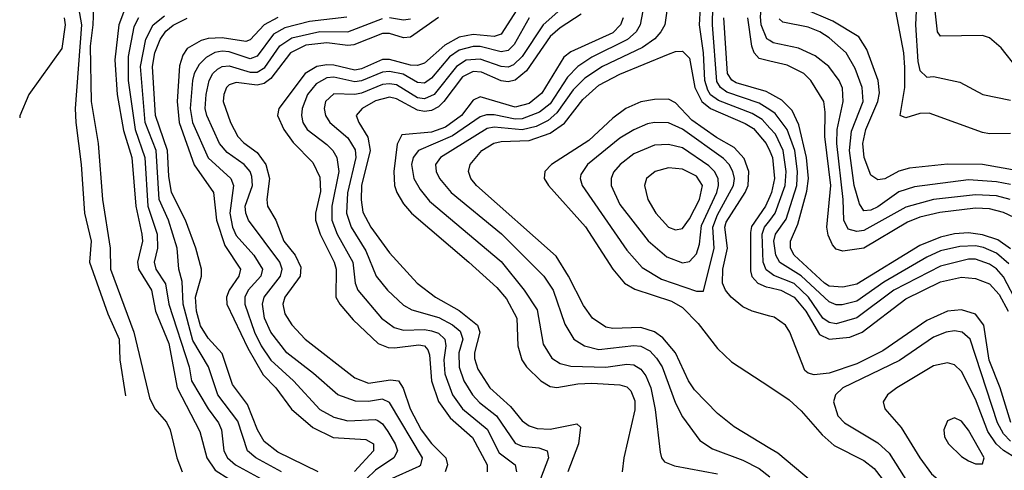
# Model space of a CAD drawing. Header units: inches. Extents: x 990535 to 1117859, y 769386 to 892122.
# Tile 305 of 656: x 1067850 to 1070673, y 771494 to 772784. Entities that reach past the tile are written whole.
import ezdxf

# ---------------------------------------------------------------- set-up
doc = ezdxf.new("R2010")
doc.units = ezdxf.units.IN
doc.header["$MEASUREMENT"] = 0
doc.layers.add('B0767', color=7, linetype='Continuous')
doc.layers.add('B0777', color=7, linetype='Continuous')

msp = doc.modelspace()

# ---------------------------------------------------------------- linework, layer by layer
at = {"layer": 'B0767', "color": 5}
for points, elevation in [([(1070000, 772525.9), (1069970, 772545.6), (1069877.1, 772577.1), (1069858.8, 772590), (1069847.9, 772607.9), (1069836.1, 772770), (1069838.8, 772930)], 3440), ([(1070000, 772724.7), (1069991.8, 772730), (1069975.4, 772770), (1069973.7, 772793.7), (1069981.6, 772870), (1070000, 772927.7)], 3360), ([(1068062.8, 772870), (1068059.7, 772770), (1068051.6, 772708.4), (1068054.3, 772550), (1068075, 772430), (1068086.9, 772270), (1068108.8, 772130), (1068109.6, 772070), (1068176.9, 771890), (1068221.4, 771701.4), (1068237.1, 771670), (1068270, 771631.5), (1068280.5, 771610), (1068300.5, 771530), (1068315.4, 771490)], 3080), ([(1069311.4, 772870), (1069230, 772742.8), (1069210, 772736.4), (1069150, 772742.5), (1069110, 772734.5), (1069068.2, 772711.8), (1069010, 772660.2), (1068990, 772653.3), (1068970, 772654.5), (1068910, 772670.7), (1068890, 772670.5), (1068830, 772643.4), (1068810, 772639.5), (1068750, 772654.4), (1068730, 772655.7), (1068701.3, 772650), (1068668.2, 772630), (1068592.7, 772530), (1068588.9, 772510), (1068606.4, 772470), (1068633.2, 772433.2), (1068690, 772375.3), (1068710, 772333.8), (1068712.4, 772292.4), (1068697.7, 772230), (1068697.8, 772210), (1068710.8, 772170), (1068751.1, 772090), (1068756.6, 772070), (1068755.5, 771990), (1068767, 771970), (1068805.2, 771925.2), (1068877, 771857), (1068905.9, 771845.9), (1068924.6, 771844.6), (1068993.6, 771853.6), (1069010.5, 771850.5), (1069019.4, 771839.4), (1069024.6, 771824.6), (1069030.1, 771749.9), (1069050.7, 771690.7), (1069083.9, 771643.9), (1069148, 771588), (1069189.5, 771510), (1069190.1, 771490)], 3320), ([(1070000, 772474.2), (1069978.3, 772498.3), (1069950, 772516.3), (1069852.8, 772552.8), (1069830, 772569.7), (1069822.4, 772582.4), (1069813.5, 772610), (1069809.8, 772689.8), (1069798.5, 772770), (1069804.6, 772870)], 3460), ([(1068018, 772818), (1068027.1, 772770), (1068009, 772530), (1068010.1, 772490), (1068026.1, 772370), (1068035.8, 772230), (1068054.1, 772150), (1068049.2, 772090), (1068102, 771942), (1068134.7, 771870), (1068136.8, 771810), (1068153, 771706.9)], 3060), ([(1068150, 772813.1), (1068133.4, 772770), (1068122.7, 772670), (1068128.9, 772570), (1068146.8, 772466.8), (1068170.6, 772390), (1068182.1, 772250), (1068199.9, 772170), (1068201.9, 772150), (1068187.5, 772090), (1068190.3, 772070), (1068227.1, 772010), (1068238.5, 771950), (1068277.4, 771857.5), (1068300.6, 771730), (1068365.6, 771605.6), (1068386.4, 771530), (1068410, 771494.8), (1068449.2, 771470)], 3120), ([(1069418.5, 772830), (1069350, 772769.9), (1069290, 772678.7), (1069265, 772655), (1069250, 772648.9), (1069230, 772650.4), (1069170, 772671.3), (1069130, 772668.8), (1069101.9, 772650), (1069037.8, 772570), (1069010, 772557.5), (1068990, 772560.9), (1068930, 772597.6), (1068910, 772600.9), (1068890, 772598.7), (1068830, 772574.1), (1068810, 772570.3), (1068750, 772572.2), (1068726.6, 772550), (1068722.7, 772530), (1068726, 772510), (1068739, 772490), (1068790, 772446), (1068811.4, 772411.4), (1068812.9, 772390), (1068789, 772289), (1068786.3, 772230), (1068799.7, 772190), (1068842.1, 772122.1), (1068871.3, 772050), (1068903.9, 772010), (1068950, 771967), (1068973.5, 771953.5), (1069051.5, 771931.5), (1069090, 771910.8), (1069112.6, 771892.6), (1069119.8, 771870), (1069109, 771830), (1069109.3, 771789.3), (1069122.7, 771750), (1069147.6, 771710), (1069168.1, 771688.1), (1069216.6, 771650), (1069270, 771571.3), (1069290, 771562.8), (1069337.9, 771557.9), (1069361.6, 771550), (1069365.7, 771530), (1069342.9, 771470)], 3360), ([(1069635.7, 772810), (1069628.6, 772770), (1069617.4, 772750), (1069592.6, 772727.4), (1069490, 772677), (1069449.6, 772650.4), (1069420.4, 772619.6), (1069370, 772543.9), (1069340.2, 772519.8), (1069290, 772500.9), (1069270, 772500), (1069210, 772512.5), (1069187.8, 772512.2), (1069170, 772506.3), (1069090, 772452), (1068993, 772410), (1068978, 772390), (1068972.7, 772370), (1068979.7, 772330), (1068997.9, 772297.9), (1069024.9, 772264.9), (1069230, 772091.8), (1069296.2, 772010), (1069333.1, 771953.1), (1069350, 771855.3), (1069375, 771815), (1069399.4, 771799.4), (1069430, 771792.6), (1069530, 771789.1), (1069590, 771797.8), (1069610, 771795.7), (1069630, 771783.8), (1069644.5, 771764.5), (1069659.5, 771730), (1069671.5, 771668.5), (1069685.5, 771545.5), (1069689.5, 771529.5), (1069698.5, 771518.5), (1069726.9, 771506.9), (1069850, 771484)], 3440), ([(1069705.1, 772810), (1069699.2, 772770), (1069687.7, 772750), (1069670.1, 772730), (1069635.5, 772704.5), (1069520.7, 772650), (1069470, 772617.4), (1069436.8, 772583.2), (1069390, 772517.5), (1069364.5, 772495.5), (1069330, 772478.3), (1069290.5, 772469.5), (1069210, 772476.7), (1069190, 772472.8), (1069055.6, 772390), (1069042.1, 772370), (1069043.4, 772350), (1069053, 772330), (1069086.6, 772290), (1069231.4, 772171.4), (1069352.5, 772050), (1069379.4, 772010), (1069412.4, 771912.4), (1069438.3, 771870), (1069469.3, 771850), (1069510, 771840.1), (1069610, 771851.9), (1069630, 771849.2), (1069655.8, 771835.8), (1069675.6, 771815.6), (1069691.2, 771790), (1069730, 771686.5), (1069750, 771646.7), (1069799.3, 771579.3), (1069835.8, 771555.8), (1069922.7, 771522.7), (1069970, 771498.9), (1070000, 771475.1)], 3460), ([(1067976.8, 772790), (1067980.1, 772770), (1067970, 772702), (1067875.5, 772570), (1067850, 772508.7), (1067849.5, 772503.9)], 3040), ([(1068190.1, 772790), (1068176.4, 772763.6), (1068161, 772679), (1068161, 772610), (1068180.4, 772470), (1068208.7, 772390), (1068217.4, 772250), (1068243.4, 772170), (1068244.7, 772130), (1068235.1, 772090), (1068240.2, 772070), (1068267.8, 772027.8), (1068277.5, 771970), (1068335.2, 771790), (1068342, 771750), (1068389.9, 771669.9), (1068419.9, 771630), (1068428.5, 771610), (1068434.4, 771550), (1068444.9, 771530), (1068468.7, 771510), (1068541.7, 771470)], 3140), ([(1068600.3, 771490), (1068526.2, 771530), (1068502.9, 771550), (1068474.5, 771634.5), (1068418.1, 771710), (1068390.7, 771790), (1068346, 771866), (1068317.9, 771970), (1068315.1, 772035.1), (1068305.5, 772070), (1068301, 772130), (1068276.6, 772210), (1068249.5, 772270), (1068241, 772410), (1068209.5, 772490), (1068196.1, 772650), (1068210.8, 772729.2), (1068232.4, 772770), (1068264.4, 772795.6)], 3160), ([(1068705.1, 771490), (1068590, 771546.4), (1068550, 771576.9), (1068531.4, 771610), (1068502.6, 771682.6), (1068460, 771740), (1068430, 771828.7), (1068390, 771872.9), (1068368.1, 771908.1), (1068356.9, 771950), (1068353.4, 771990), (1068370.8, 772050), (1068371.1, 772070), (1068354.7, 772130), (1068325, 772210), (1068284.5, 772290), (1068276.7, 772336.7), (1068273, 772410), (1068238.9, 772510), (1068230.2, 772650), (1068237.1, 772690), (1068252.2, 772727.8), (1068268.6, 772751.4), (1068290, 772769.3), (1068330, 772788.7)], 3180), ([(1068589.3, 772790.7), (1068550.4, 772769.6), (1068510, 772727), (1068497.6, 772722.4), (1068430, 772732.6), (1068390, 772730.6), (1068370, 772725), (1068330, 772701.7), (1068317.1, 772682.9), (1068307.4, 772652.6), (1068301.3, 772550), (1068306.4, 772490), (1068350, 772368.6), (1068405.2, 772290), (1068414.1, 772210), (1068438.1, 772138.1), (1068482.4, 772070), (1068477.7, 772050), (1068449.8, 772010), (1068442.6, 771990), (1068443.6, 771970), (1068503.5, 771843.5), (1068547.8, 771767.8), (1068583.8, 771730), (1068629.2, 771669.2), (1068690, 771616.2), (1068748.1, 771588.1), (1068841.8, 771581.8), (1068863.9, 771570), (1068863.5, 771550), (1068809, 771491)], 3220), ([(1068787.8, 772792.2), (1068680.5, 772779.5), (1068610, 772760.9), (1068577.3, 772742.7), (1068530, 772680.4), (1068510, 772672.7), (1068450, 772692.2), (1068430, 772694.8), (1068409.1, 772690.9), (1068384, 772676), (1068363.9, 772656.1), (1068349.3, 772630.7), (1068344.8, 772610), (1068338.2, 772530), (1068344.9, 772490), (1068390, 772389.3), (1068455.1, 772330), (1068462.8, 772310), (1068451.9, 772230), (1068459.8, 772190), (1068470, 772166.2), (1068520.8, 772110), (1068545.8, 772070), (1068541.3, 772050), (1068504.6, 772010), (1068495.2, 771990), (1068494.6, 771970), (1068522.7, 771890), (1068542, 771850), (1068570, 771809.1), (1068634.1, 771750), (1068710, 771668.1), (1068750, 771645.9), (1068790, 771635.6), (1068870, 771639.4), (1068876.4, 771636.4), (1068890, 771627.4), (1068905, 771605), (1068926.1, 771570), (1068932.7, 771550), (1068922.6, 771530), (1068870, 771494.4), (1068843.6, 771470)], 3240), ([(1068910, 771467.6), (1068994.6, 771505.4), (1068999.9, 771510), (1069004.9, 771530), (1068910, 771688), (1068890, 771697.5), (1068850, 771690.8), (1068811.9, 771691.9), (1068761.5, 771710), (1068691.5, 771771.5), (1068615.7, 771830), (1068570, 771889.6), (1068551.9, 771930), (1068545.4, 771970), (1068550.6, 771990), (1068597.5, 772050), (1068602, 772070), (1068595.1, 772090), (1068505.6, 772210), (1068497.8, 772230), (1068496.4, 772250), (1068516.6, 772310), (1068515.5, 772335.5), (1068510.2, 772350.2), (1068493.2, 772370), (1068444.3, 772404.3), (1068422.8, 772430), (1068385.7, 772510), (1068381.1, 772530), (1068383.9, 772570), (1068393.2, 772610), (1068403.6, 772630), (1068417, 772643), (1068430, 772650.9), (1068450, 772652.5), (1068510, 772634.6), (1068530, 772634.1), (1068552, 772648), (1068595.5, 772710), (1068630, 772732.4), (1068710, 772750.3), (1068790, 772750), (1068890, 772787.5)], 3260), ([(1069050, 772790.7), (1068970, 772734), (1068950, 772732.7), (1068910, 772745.3), (1068890, 772744.9), (1068807.4, 772712.6), (1068790, 772710.4), (1068730, 772718.4), (1068670, 772711.4), (1068625.9, 772690), (1068570, 772616.5), (1068550, 772602.1), (1068530, 772597.4), (1068470, 772604.5), (1068450, 772597.7), (1068442.8, 772590), (1068434.4, 772570), (1068433, 772550), (1068453.7, 772490), (1068474.8, 772450), (1068491.9, 772431.9), (1068530, 772404.1), (1068555, 772370), (1068566.2, 772330), (1068557.9, 772270), (1068560.3, 772250), (1068583.5, 772210), (1068606.9, 772150), (1068639.6, 772110), (1068655.7, 772075.7), (1068653.3, 772050), (1068610.1, 771990), (1068603.9, 771970), (1068610, 771941.7), (1068630, 771910.7), (1068667.8, 771870), (1068810, 771758.6), (1068850, 771743.9), (1068913.1, 771753.1), (1068935.7, 771750), (1068948.8, 771728.8), (1068968.9, 771670), (1069000.5, 771610), (1069030, 771570.7), (1069071.3, 771530), (1069075.9, 771510), (1069069.7, 771490)], 3280), ([(1069310.3, 772789.6), (1069266.8, 772713.2), (1069250, 772696.6), (1069230, 772692.5), (1069170, 772707.3), (1069150, 772707.7), (1069110, 772697.4), (1069082, 772678), (1069030, 772617.1), (1069010, 772603), (1068990, 772604.5), (1068948.8, 772628.8), (1068910, 772636.5), (1068890, 772634.6), (1068830, 772609.1), (1068810, 772606.5), (1068750, 772619.7), (1068730, 772618), (1068699.3, 772600.7), (1068674.7, 772570), (1068659.2, 772530), (1068657.6, 772510), (1068661.7, 772490), (1068673.3, 772470), (1068730, 772426.9), (1068747.2, 772410), (1068759.2, 772390), (1068764.9, 772350), (1068744.9, 772250), (1068744.9, 772210), (1068759.7, 772170), (1068804.6, 772090), (1068811.7, 772030), (1068818.8, 772010), (1068887.3, 771930), (1068922.8, 771902.8), (1068950, 771895.5), (1069010, 771897.2), (1069030, 771893.5), (1069050, 771887.2), (1069068.4, 771870), (1069071.5, 771850), (1069065.8, 771810), (1069068.6, 771770), (1069090.8, 771710), (1069119, 771670), (1069190, 771611.5), (1069224.1, 771544.1), (1069270.5, 771510), (1069273.9, 771490)], 3340), ([(1069459.6, 772800.4), (1069399.2, 772760.8), (1069370, 772735.9), (1069302.4, 772637.6), (1069270, 772611.1), (1069250, 772606.5), (1069230, 772609.2), (1069174, 772634), (1069150, 772636), (1069119.1, 772620.9), (1069065.3, 772550), (1069050, 772534.9), (1069030, 772524.6), (1069010, 772522), (1068990, 772525.6), (1068930, 772557.9), (1068910, 772562.5), (1068870, 772551.9), (1068831.1, 772530), (1068814.7, 772510), (1068821.7, 772490), (1068847.8, 772447.8), (1068854.3, 772410), (1068829.7, 772310), (1068828.8, 772268.8), (1068833.7, 772233.7), (1068856.5, 772190), (1068910, 772116.4), (1068989.6, 772030), (1069042.1, 771990), (1069110, 771951.3), (1069161.8, 771910), (1069168.8, 771890), (1069153.8, 771830), (1069154, 771814), (1069163.2, 771783.2), (1069197.1, 771730), (1069256.6, 771676.6), (1069290, 771635.9), (1069310, 771621.1), (1069333.3, 771613.3), (1069370, 771611.9), (1069447.3, 771627.3), (1069457.4, 771617.4), (1069451.3, 771570), (1069421.3, 771490)], 3380), ([(1068910, 772790.4), (1068950, 772784), (1068970, 772787.1)], 3260), ([(1069579.6, 772790), (1069571.7, 772770), (1069550, 772747.3), (1069430, 772692), (1069410, 772676.8), (1069346.3, 772573.7), (1069310, 772544.1), (1069270, 772534.3), (1069170, 772563.7), (1069150, 772554.3), (1069116, 772510), (1069070, 772477.1), (1069030, 772462.5), (1068945.2, 772454.8), (1068932.2, 772427.8), (1068922, 772350), (1068923.9, 772310), (1068930.7, 772290), (1068950, 772257.1), (1068973.2, 772230), (1069136.9, 772090), (1069217.2, 772017.2), (1069245, 771985), (1069275.1, 771930), (1069277.5, 771850), (1069288.8, 771810), (1069302.5, 771790), (1069343.4, 771750), (1069370, 771734.3), (1069390, 771731.1), (1069450, 771742), (1069490, 771743.4), (1069570, 771738.5), (1069590, 771733.2), (1069601.9, 771721.9), (1069612.8, 771692.8), (1069612.9, 771667.1), (1069581.8, 771530), (1069577.2, 771490)], 3420), ([(1070000, 772573.1), (1069990, 772578.5), (1069903.4, 772603.4), (1069890.9, 772610.9), (1069879, 772630), (1069868.8, 772790)], 3420), ([(1070000, 772666), (1069970, 772673), (1069954.9, 772690), (1069948.4, 772708.4), (1069936.9, 772790)], 3380), ([(1070000, 771556.7), (1069898.3, 771618.3), (1069850, 771657.1), (1069784.4, 771724.4), (1069767.4, 771750), (1069729.4, 771830), (1069693.8, 771873.8), (1069670, 771890.1), (1069630, 771903.2), (1069550, 771900.1), (1069530, 771903.7), (1069492.2, 771930), (1069466.4, 771966.4), (1069423.4, 772050), (1069387.3, 772107.3), (1069158.9, 772310), (1069143, 772330), (1069136.4, 772350), (1069140.8, 772370), (1069174.5, 772410), (1069209.1, 772430.9), (1069230, 772435.8), (1069310, 772438.8), (1069370, 772459.8), (1069411.8, 772488.2), (1069464, 772555.9), (1069510, 772596.9), (1069570, 772628.4), (1069710, 772685.6), (1069730, 772693.4), (1069750, 772694.4), (1069770, 772674.7), (1069784.8, 772590), (1069805.6, 772550), (1069830.1, 772530.1), (1069930, 772487.3), (1069953, 772473), (1069990.1, 772430.1), (1070000, 772407.8)], 3480), ([(1070000, 771935.8), (1069950, 771949.5), (1069922.4, 771962.4), (1069889.4, 771989.4), (1069873.3, 772010), (1069865, 772030), (1069865.6, 772070), (1069879.2, 772130), (1069871.7, 772190), (1069875.5, 772204.5), (1069930, 772289.4), (1069938.1, 772310), (1069939.8, 772350), (1069927.1, 772387.1), (1069898.1, 772418.1), (1069847, 772447), (1069776.9, 772496.9), (1069730, 772546.8), (1069710, 772556.5), (1069670, 772556.3), (1069630, 772548.9), (1069587.3, 772530), (1069550, 772502.8), (1069481.2, 772438.8), (1069374.1, 772370), (1069355, 772350), (1069353.5, 772330), (1069365.7, 772310), (1069471.7, 772191.7), (1069550.5, 772070), (1069583.3, 772030), (1069613.1, 772013.1), (1069718, 771978), (1069750, 771959.9), (1069794.4, 771914.4), (1069850, 771842.8), (1069890, 771805.1), (1070000, 771732.9)], 3520), ([(1070000, 772278), (1069988.2, 772250), (1069947.6, 772192.4), (1069944.8, 772175.2), (1069945.1, 772065.1), (1069949, 772049), (1069965.6, 772030), (1069990, 772019.5), (1070000, 772017.2)], 3480), ([(1070000, 772060.7), (1069990, 772067.8), (1069981.6, 772090), (1069978.1, 772170), (1069984.8, 772190), (1070000, 772209.6)], 3460)]:
    msp.add_lwpolyline(points, dxfattribs=dict(at, elevation=elevation))
for points, elevation in [([(1069670, 772489.9), (1069650, 772486.1), (1069610, 772469.2), (1069570, 772445.5), (1069477.4, 772370), (1069458.8, 772341.2), (1069456.3, 772330), (1069461.9, 772310), (1069590, 772124.2), (1069634.7, 772074.7), (1069690, 772041.4), (1069790, 772006.6), (1069810, 772007), (1069841.1, 772130), (1069837.3, 772190), (1069850, 772225.5), (1069896, 772310), (1069898.6, 772330), (1069894.6, 772350), (1069884, 772370), (1069867.1, 772387.1), (1069750, 772471), (1069710, 772488.7)], 3540), ([(1069710, 772426.8), (1069670, 772424.9), (1069610, 772400.5), (1069571.1, 772370), (1069552.1, 772347.9), (1069544.9, 772330), (1069544.9, 772310), (1069570, 772255), (1069651, 772151), (1069705.2, 772105.2), (1069750, 772088.2), (1069770, 772092), (1069790, 772113.7), (1069798.3, 772141.7), (1069804.8, 772195.2), (1069848.2, 772290), (1069853.5, 772310), (1069852.1, 772330), (1069841.8, 772350), (1069825.8, 772365.8), (1069750, 772417.1)], 3560), ([(1069710, 772360.3), (1069671.3, 772350), (1069647.1, 772330), (1069641, 772310), (1069650.6, 772270), (1069673.5, 772230), (1069710, 772190.6), (1069730, 772182.4), (1069750, 772186.6), (1069770, 772214.4), (1069798.4, 772270), (1069807.6, 772310), (1069790, 772336.1), (1069750, 772356.4)], 3580)]:
    msp.add_lwpolyline(points, close=True, dxfattribs=dict(at, elevation=elevation))
at = {"layer": 'B0777', "color": 5}
for points, elevation in [([(1070710, 772644.8), (1070663.7, 772703.7), (1070630, 772732.7), (1070610, 772739.4), (1070490, 772737.1), (1070481.4, 772750), (1070467.2, 772870)], 3240), ([(1070712, 772352), (1070610, 772370), (1070509.5, 772370.5), (1070400.9, 772359.1), (1070370, 772351.1), (1070330, 772328.9), (1070310, 772325.8), (1070290, 772339), (1070270.4, 772390), (1070266.6, 772430), (1070275.5, 772470), (1070310, 772550), (1070314.6, 772574.6), (1070310.9, 772610), (1070278.7, 772698.7), (1070255.4, 772735.4), (1070180.6, 772780.6), (1070096.3, 772816.3)], 3320), ([(1070690, 772458.8), (1070630, 772457.2), (1070610, 772461.8), (1070457.2, 772517.2), (1070430, 772516.2), (1070390, 772503), (1070374.4, 772510), (1070387.3, 772590), (1070387.4, 772647.4), (1070384.2, 772690), (1070361.9, 772810)], 3280), ([(1070419.9, 772810), (1070417.7, 772770), (1070424.7, 772664.7), (1070430, 772638.8), (1070450, 772620.2), (1070470, 772622.1), (1070545.2, 772605.2), (1070610.6, 772570.6), (1070690, 772553.8)], 3260), ([(1070690, 772312.6), (1070650, 772320.4), (1070570, 772325.7), (1070414.6, 772305.4), (1070370, 772291.6), (1070310, 772248.9), (1070290, 772239.4), (1070270, 772236.7), (1070257.1, 772257.1), (1070242.2, 772310), (1070228.4, 772410), (1070234.6, 772465.4), (1070267.7, 772550), (1070265.3, 772590), (1070245, 772645), (1070219, 772690), (1070170, 772733), (1070143.6, 772750), (1070110, 772763.1), (1070037.8, 772777.8), (1070026.7, 772786.7)], 3340), ([(1070689.5, 772269.5), (1070650, 772279.6), (1070590, 772283), (1070470, 772269.6), (1070390, 772248), (1070270, 772180.8), (1070250, 772178.1), (1070224.7, 772184.7), (1070212.3, 772210), (1070210.6, 772270), (1070192, 772430), (1070193.3, 772470), (1070211, 772550), (1070208.3, 772588.3), (1070199.4, 772610), (1070169.9, 772650), (1070130, 772680.7), (1070082.8, 772702.8), (1070010, 772718.2), (1070000, 772724.7)], 3360), ([(1070716.6, 772210), (1070670, 772232.4), (1070630, 772242.5), (1070590, 772244.3), (1070487.3, 772232.7), (1070430, 772218.9), (1070395.2, 772204.8), (1070270, 772130), (1070210, 772121.2), (1070190, 772127.5), (1070179.9, 772139.9), (1070167.5, 772167.5), (1070163.4, 772190), (1070175, 772310), (1070157.8, 772450), (1070159.4, 772519.4), (1070155.2, 772550), (1070118.3, 772610), (1070098, 772630), (1070050, 772654.1), (1070000, 772666)], 3380), ([(1070690, 772128.5), (1070653.6, 772153.6), (1070610, 772168.7), (1070570, 772173.7), (1070530, 772171.2), (1070490, 772162), (1070430, 772137.5), (1070250, 772027), (1070210, 772018.2), (1070170, 772021.7), (1070157.1, 772030), (1070070.2, 772110), (1070059.1, 772130), (1070059.4, 772150), (1070080.9, 772199.1), (1070106.8, 772293.2), (1070111.4, 772330), (1070105.8, 772390), (1070083.3, 772483.3), (1070064, 772524), (1070034.5, 772554.5), (1070000, 772573.1)], 3420), ([(1070685.2, 772085.2), (1070650, 772115.8), (1070612.5, 772132.5), (1070590, 772137), (1070544.8, 772135.2), (1070490, 772122.2), (1070450, 772104.6), (1070327, 772033), (1070250, 771978.6), (1070207.5, 771967.5), (1070190, 771968.1), (1070170, 771976.7), (1070090.5, 772050.5), (1070029.4, 772089.4), (1070017.7, 772110), (1070011.8, 772150), (1070016.9, 772170), (1070047.2, 772212.8), (1070077.4, 772310), (1070079.3, 772350), (1070071.5, 772410), (1070050, 772470), (1070015.6, 772515.6), (1070000, 772525.9)], 3440), ([(1070000, 772209.6), (1070015.7, 772230), (1070044.1, 772310), (1070047.2, 772350), (1070038.2, 772410), (1070016.2, 772456.2), (1070000, 772474.2)], 3460), ([(1070000, 772407.8), (1070007.9, 772390), (1070013.7, 772330), (1070005, 772290), (1070000, 772278)], 3480), ([(1070711.2, 771970), (1070670, 772047.9), (1070650, 772070.9), (1070630, 772084.1), (1070590, 772098.8), (1070570, 772098.8), (1070490, 772078.5), (1070355.4, 772010), (1070250, 771930.4), (1070190, 771913), (1070170, 771917), (1070152.6, 771930), (1070111.3, 771990), (1070070, 772028.8), (1070012.1, 772052.1), (1070000, 772060.7)], 3460), ([(1070000, 772017.2), (1070032.3, 772010), (1070070, 771989.7), (1070103.1, 771950), (1070142.9, 771882.9), (1070170, 771869.4), (1070230, 771875.5), (1070265.3, 771890), (1070390, 771985.2), (1070490, 772033.4), (1070550, 772047.1), (1070590, 772043.2), (1070630, 772028.2), (1070657.8, 771997.8), (1070683.3, 771950)], 3480), ([(1070691.1, 771631.1), (1070661, 771730), (1070629.3, 771809.3), (1070613.7, 771910), (1070590, 771940.7), (1070550, 771953.7), (1070510, 771949.7), (1070450, 771922.7), (1070323.9, 771836.1), (1070250, 771799), (1070170, 771772.3), (1070127.7, 771767.7), (1070110, 771771.8), (1070100.2, 771780.2), (1070057.3, 771890), (1070045, 771910), (1070012.4, 771932.5), (1070000, 771935.8)], 3520), ([(1070690, 771577), (1070670, 771598), (1070653.5, 771630), (1070574.6, 771870), (1070551.4, 771890), (1070530, 771893.3), (1070505.5, 771890), (1070470, 771875.5), (1070371.8, 771808.2), (1070209.5, 771730), (1070188.1, 771710), (1070182.9, 771690), (1070195.5, 771650), (1070214.5, 771630), (1070310, 771573.1), (1070342.9, 771542.9), (1070401.8, 771450)], 3540), ([(1070720.3, 771520.3), (1070670.3, 771550.3), (1070648.8, 771570), (1070625.6, 771605.6), (1070590, 771697.3), (1070550, 771776.7), (1070530, 771796.2), (1070510, 771802), (1070470, 771793.2), (1070364.1, 771730), (1070337.8, 771710), (1070325.4, 771690), (1070330.2, 771670), (1070377, 771617), (1070430, 771529.5), (1070463.6, 771483.6), (1070490, 771462), (1070570, 771432), (1070595.3, 771415.3), (1070677.4, 771310)], 3560), ([(1070000, 771732.9), (1070056.1, 771696.1), (1070090, 771664.6), (1070150, 771595.9), (1070185.1, 771565.1), (1070270, 771522), (1070299.4, 771499.4), (1070321.9, 771470)], 3520), ([(1070000, 770497.6), (1070003.6, 770510), (1070015.6, 770530), (1070070.5, 770570), (1070177.5, 770622.5), (1070270, 770690.5), (1070370, 770749.9), (1070470, 770840.9), (1070510.6, 770870), (1070530, 770890), (1070547.3, 770930), (1070554.1, 770970), (1070551, 770990), (1070522, 771062), (1070486.3, 771106.3), (1070450, 771141.3), (1070290, 771265.1), (1070265.1, 771305.1), (1070228.2, 771388.2), (1070211.4, 771410), (1070142.8, 771442.8), (1070022.9, 771542.9), (1070000, 771556.7)], 3480)]:
    msp.add_lwpolyline(points, dxfattribs=dict(at, elevation=elevation))
at = {"layer": 'B0777', "color": 5, "elevation": 3580}
msp.add_lwpolyline([(1070530, 771644.5), (1070510, 771635.8), (1070499.3, 771610), (1070501.4, 771590), (1070513, 771570), (1070550, 771534), (1070570, 771520.9), (1070590, 771513), (1070610, 771513), (1070614.9, 771530), (1070570, 771608.8), (1070550, 771635)], close=True, dxfattribs=at)

doc.saveas('drawing.dxf')
